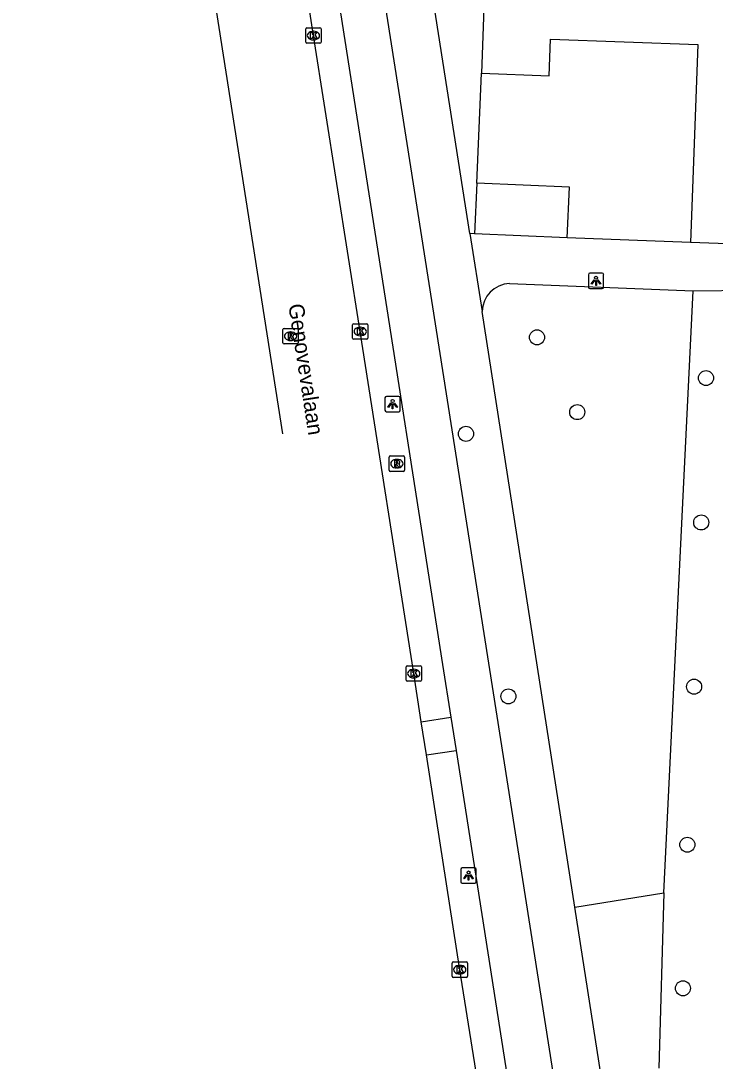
# Model space of a CAD drawing. Extents: x 160787 to 161428, y 386828 to 387483.
# Drawn here: x 160824.8 to 160869.9, y 387090.3 to 387157.9 of the extents above; entities that cross this region are included whole.
import ezdxf

# ---------------------------------------------------------------- set-up
doc = ezdxf.new("R2010")
doc.units = 0
for name, color, linetype in [('IMGEO_Boom', 7, 'Continuous'), ('IMGEO_Fietspad_gesloten', 7, 'Continuous'), ('IMGEO_Groenvoorziening', 7, 'Continuous'), ('IMGEO_Kolk', 7, 'Continuous'), ('IMGEO_Lichtpunt', 7, 'Continuous'), ('IMGEO_Openbare_ruimte_label', 7, 'Continuous'), ('IMGEO_Pand', 7, 'Continuous'), ('IMGEO_Rijbaan_lokaal_gesloten', 7, 'Continuous'), ('IMGEO_Rioolput', 7, 'Continuous'), ('IMGEO_Voetpad_open', 7, 'Continuous')]:
    doc.layers.add(name, color=color, linetype=linetype)

msp = doc.modelspace()

# ---------------------------------------------------------------- linework, layer by layer
at = {"layer": 'IMGEO_Boom'}
for centre in [(160858.329, 387137.335), (160869.323, 387134.689), (160860.947, 387132.473), (160853.71, 387131.063), (160869.011, 387125.303), (160868.548, 387114.622), (160856.469, 387113.991), (160868.109, 387104.347), (160867.823, 387095.012)]:
    msp.add_circle(centre, 0.489, dxfattribs=at)
at = {"layer": 'IMGEO_Fietspad_gesloten'}
for points in [[(160895.192, 386882.357), (160892.332, 386890.984), (160890.69, 386896.733), (160890.27, 386898.714), (160890.17, 386899.184), (160874.389, 386993.578), (160868.406, 387032.171), (160836.614, 387234.349), (160835.892, 387241.342), (160835.079, 387254.335)], [(160832.411, 387248.937), (160833.16, 387237.408), (160836.374, 387216.975), (160842.596, 387177.288), (160852.187, 387116.071), (160852.723, 387112.646)], [(160852.723, 387112.646), (160853.062, 387110.484)], [(160853.062, 387110.484), (160861.916, 387053.966), (160866.488, 387024.997)]]:
    msp.add_lwpolyline(points, dxfattribs=at)
at = {"layer": 'IMGEO_Groenvoorziening'}
for points in [[(160854.419, 387147.359), (160854.714, 387154.505)], [(160866.586, 387101.209), (160868.486, 387140.358)], [(160860.793, 387100.291), (160866.586, 387101.209)], [(160866.586, 387101.209), (160866.244, 387089.817)]]:
    msp.add_lwpolyline(points, dxfattribs=at)
at = {"layer": 'IMGEO_Kolk'}
for p, q in [((160843.285, 387156.533), (160843.285, 387157.385)), ((160843.36, 387157.459), (160844.212, 387157.459)), ((160843.773, 387157.239), (160843.798, 387157.239)), ((160844.286, 387157.385), (160844.286, 387156.533)), ((160844.212, 387156.459), (160843.36, 387156.459)), ((160843.796, 387156.679), (160843.771, 387156.679)), ((160846.331, 387137.29), (160846.331, 387138.142)), ((160846.406, 387138.216), (160847.258, 387138.216)), ((160846.819, 387137.996), (160846.844, 387137.996)), ((160847.332, 387138.142), (160847.332, 387137.29)), ((160846.842, 387137.436), (160846.817, 387137.436)), ((160847.258, 387137.216), (160846.406, 387137.216)), ((160849.813, 387115.051), (160849.813, 387115.903)), ((160849.888, 387115.977), (160850.74, 387115.977)), ((160850.301, 387115.757), (160850.326, 387115.757)), ((160850.814, 387115.903), (160850.814, 387115.051)), ((160850.74, 387114.977), (160849.888, 387114.977)), ((160850.324, 387115.197), (160850.299, 387115.197)), ((160852.883, 387096.723), (160853.735, 387096.723)), ((160852.808, 387095.797), (160852.808, 387096.649)), ((160853.296, 387096.503), (160853.321, 387096.503)), ((160853.809, 387096.649), (160853.809, 387095.797)), ((160853.735, 387095.723), (160852.883, 387095.723)), ((160853.319, 387095.943), (160853.294, 387095.943))]:
    msp.add_line(p, q, dxfattribs=at)
for points in [[(160843.285, 387156.533), (160843.285, 387157.385)], [(160843.36, 387157.459), (160844.212, 387157.459)], [(160843.606, 387157.159), (160843.729, 387157.159), (160843.729, 387157.008), (160843.859, 387157.159), (160844.023, 387157.159), (160843.877, 387157.008), (160844.03, 387156.759), (160843.878, 387156.759), (160843.793, 387156.923), (160843.729, 387156.856), (160843.729, 387156.759), (160843.606, 387156.759), (160843.606, 387157.159)], [(160844.286, 387157.385), (160844.286, 387156.533)], [(160844.212, 387156.459), (160843.36, 387156.459)], [(160846.331, 387137.29), (160846.331, 387138.142)], [(160846.406, 387138.216), (160847.258, 387138.216)], [(160847.332, 387138.142), (160847.332, 387137.29)], [(160846.652, 387137.916), (160846.775, 387137.916), (160846.775, 387137.765), (160846.905, 387137.916), (160847.069, 387137.916), (160846.923, 387137.765), (160847.076, 387137.516), (160846.924, 387137.516), (160846.839, 387137.68), (160846.775, 387137.613), (160846.775, 387137.516), (160846.652, 387137.516), (160846.652, 387137.916)], [(160847.258, 387137.216), (160846.406, 387137.216)], [(160849.813, 387115.051), (160849.813, 387115.903)], [(160849.888, 387115.977), (160850.74, 387115.977)], [(160850.134, 387115.677), (160850.257, 387115.677), (160850.257, 387115.526), (160850.387, 387115.677), (160850.551, 387115.677), (160850.405, 387115.526), (160850.558, 387115.277), (160850.406, 387115.277), (160850.321, 387115.441), (160850.257, 387115.374), (160850.257, 387115.277), (160850.134, 387115.277), (160850.134, 387115.677)], [(160850.814, 387115.903), (160850.814, 387115.051)], [(160850.74, 387114.977), (160849.888, 387114.977)], [(160852.883, 387096.723), (160853.735, 387096.723)], [(160852.808, 387095.797), (160852.808, 387096.649)], [(160853.129, 387096.423), (160853.252, 387096.423), (160853.252, 387096.272), (160853.382, 387096.423), (160853.546, 387096.423), (160853.4, 387096.272), (160853.553, 387096.023), (160853.401, 387096.023), (160853.316, 387096.187), (160853.252, 387096.12), (160853.252, 387096.023), (160853.129, 387096.023), (160853.129, 387096.423)], [(160853.809, 387096.649), (160853.809, 387095.797)], [(160853.735, 387095.723), (160852.883, 387095.723)]]:
    msp.add_lwpolyline(points, dxfattribs=at)
for centre, start, end in [((160843.362, 387157.383), 91.55205, 178.44795), ((160843.362, 387157.383), 91.55205, 178.44795), ((160844.21, 387157.383), 1.55205, 88.44795), ((160844.21, 387157.383), 1.55205, 88.44795), ((160843.362, 387156.535), 181.55205, 268.44795), ((160843.362, 387156.535), 181.55205, 268.44795), ((160844.21, 387156.535), 271.55205, 358.44795), ((160844.21, 387156.535), 271.55205, 358.44795), ((160846.408, 387138.14), 91.55205, 178.44795), ((160846.408, 387138.14), 91.55205, 178.44795), ((160847.256, 387138.14), 1.55205, 88.44795), ((160847.256, 387138.14), 1.55205, 88.44795), ((160846.408, 387137.292), 181.55205, 268.44795), ((160846.408, 387137.292), 181.55205, 268.44795), ((160847.256, 387137.292), 271.55205, 358.44795), ((160847.256, 387137.292), 271.55205, 358.44795), ((160849.89, 387115.901), 91.55205, 178.44795), ((160849.89, 387115.901), 91.55205, 178.44795), ((160850.738, 387115.901), 1.55205, 88.44795), ((160850.738, 387115.901), 1.55205, 88.44795), ((160849.89, 387115.053), 181.55205, 268.44795), ((160849.89, 387115.053), 181.55205, 268.44795), ((160850.738, 387115.053), 271.55205, 358.44795), ((160850.738, 387115.053), 271.55205, 358.44795), ((160852.885, 387096.647), 91.55205, 178.44795), ((160852.885, 387096.647), 91.55205, 178.44795), ((160853.733, 387096.647), 1.55205, 88.44795), ((160853.733, 387096.647), 1.55205, 88.44795), ((160852.885, 387095.799), 181.55205, 268.44795), ((160852.885, 387095.799), 181.55205, 268.44795), ((160853.733, 387095.799), 271.55205, 358.44795), ((160853.733, 387095.799), 271.55205, 358.44795)]:
    msp.add_arc(centre, 0.0765, start, end, dxfattribs=at)
for centre, major_axis, ratio, start_param, end_param in [((160843.772, 387156.959), (-0.387, 0.002), 0.722429, 4.712389, 7.853982), ((160843.797, 387156.959), (-0.39, 0.002), 0.717154, 1.570796, 4.712389), ((160846.818, 387137.716), (-0.387, 0.002), 0.722429, 4.712389, 7.853982), ((160846.843, 387137.716), (-0.39, 0.002), 0.717154, 1.570796, 4.712389), ((160850.3, 387115.477), (-0.387, 0.002), 0.722429, 4.712389, 7.853982), ((160850.325, 387115.477), (-0.39, 0.002), 0.717154, 1.570796, 4.712389), ((160853.295, 387096.223), (-0.387, 0.002), 0.722429, 4.712389, 7.853982), ((160853.32, 387096.223), (-0.39, 0.002), 0.717154, 1.570796, 4.712389)]:
    msp.add_ellipse(centre, major_axis=major_axis, ratio=ratio, start_param=start_param, end_param=end_param, dxfattribs=at)
at = {"layer": 'IMGEO_Lichtpunt'}
for p, q in [((160861.67, 387141.411), (160861.67, 387140.604)), ((160861.67, 387141.411), (160861.67, 387140.604)), ((160862.572, 387141.506), (160861.764, 387141.506)), ((160862.572, 387141.506), (160861.764, 387141.506)), ((160862.666, 387140.604), (160862.666, 387141.411)), ((160862.666, 387140.604), (160862.666, 387141.411)), ((160861.764, 387140.51), (160862.572, 387140.51)), ((160861.764, 387140.51), (160862.572, 387140.51)), ((160848.439, 387133.404), (160848.439, 387132.597)), ((160848.439, 387133.404), (160848.439, 387132.597)), ((160849.341, 387133.499), (160848.533, 387133.499)), ((160849.341, 387133.499), (160848.533, 387133.499)), ((160849.435, 387132.597), (160849.435, 387133.404)), ((160849.435, 387132.597), (160849.435, 387133.404)), ((160848.533, 387132.503), (160849.341, 387132.503)), ((160848.533, 387132.503), (160849.341, 387132.503)), ((160854.279, 387102.84), (160853.471, 387102.84)), ((160854.279, 387102.84), (160853.471, 387102.84)), ((160853.377, 387102.745), (160853.377, 387101.938)), ((160853.377, 387102.745), (160853.377, 387101.938)), ((160854.373, 387101.938), (160854.373, 387102.745)), ((160854.373, 387101.938), (160854.373, 387102.745)), ((160853.471, 387101.844), (160854.279, 387101.844)), ((160853.471, 387101.844), (160854.279, 387101.844))]:
    msp.add_line(p, q, dxfattribs=at)
for points in [[(160862.044, 387141.075), (160862.083, 387141.047), (160861.895, 387140.785), (160861.857, 387140.812), (160862.044, 387141.075)], [(160862.146, 387141.027), (160862.193, 387141.027), (160862.193, 387140.705), (160862.146, 387140.705), (160862.146, 387141.027)], [(160862.256, 387141.047), (160862.294, 387141.074), (160862.481, 387140.812), (160862.442, 387140.784), (160862.256, 387141.047)], [(160848.813, 387133.068), (160848.852, 387133.04), (160848.664, 387132.778), (160848.626, 387132.805), (160848.813, 387133.068)], [(160848.915, 387133.02), (160848.962, 387133.02), (160848.962, 387132.698), (160848.915, 387132.698), (160848.915, 387133.02)], [(160849.025, 387133.04), (160849.063, 387133.067), (160849.25, 387132.805), (160849.211, 387132.777), (160849.025, 387133.04)], [(160853.751, 387102.409), (160853.79, 387102.381), (160853.602, 387102.119), (160853.564, 387102.146), (160853.751, 387102.409)], [(160853.853, 387102.361), (160853.9, 387102.361), (160853.9, 387102.039), (160853.853, 387102.039), (160853.853, 387102.361)], [(160853.963, 387102.381), (160854.001, 387102.408), (160854.188, 387102.146), (160854.149, 387102.118), (160853.963, 387102.381)]]:
    msp.add_lwpolyline(points, dxfattribs=at)
for centre in [(160862.169, 387141.209), (160848.938, 387133.202), (160853.876, 387102.543)]:
    msp.add_circle(centre, 0.0994, dxfattribs=at)
for centre, start, end in [((160861.764, 387141.411), 90, 180), ((160861.764, 387141.411), 90, 180), ((160862.572, 387141.411), 0, 90), ((160862.572, 387141.411), 0, 90), ((160861.764, 387140.604), 180, 270), ((160861.764, 387140.604), 180, 270), ((160862.572, 387140.604), 270, 0), ((160862.572, 387140.604), 270, 360), ((160848.533, 387133.404), 90, 180), ((160848.533, 387133.404), 90, 180), ((160849.341, 387133.404), 0, 90), ((160849.341, 387133.404), 0, 90), ((160848.533, 387132.597), 180, 270), ((160848.533, 387132.597), 180, 270), ((160849.341, 387132.597), 270, 0), ((160849.341, 387132.597), 270, 360), ((160853.471, 387102.745), 90, 180), ((160853.471, 387102.745), 90, 180), ((160854.279, 387102.745), 0, 90), ((160854.279, 387102.745), 0, 90), ((160853.471, 387101.938), 180, 270), ((160853.471, 387101.938), 180, 270), ((160854.279, 387101.938), 270, 0), ((160854.279, 387101.938), 270, 360)]:
    msp.add_arc(centre, 0.0946, start, end, dxfattribs=at)
at = {"layer": 'IMGEO_Pand'}
for points in [[(160855.009, 387162.37), (160854.714, 387154.505)], [(160854.714, 387154.505), (160859.112, 387154.34), (160859.202, 387156.732), (160868.791, 387156.372), (160868.308, 387143.505)], [(160854.419, 387147.359), (160854.274, 387144.071)], [(160860.291, 387143.806), (160860.435, 387147.094), (160854.419, 387147.359)], [(160860.291, 387143.806), (160854.274, 387144.071)], [(160874.296, 387143.28), (160868.308, 387143.505)]]:
    msp.add_lwpolyline(points, dxfattribs=at)
at = {"layer": 'IMGEO_Rijbaan_lokaal_gesloten'}
for points in [[(160850.801, 387112.345), (160850.314, 387115.477), (160846.832, 387137.716), (160843.786, 387156.959), (160840.657, 387177.21), (160837.463, 387197.457), (160834.472, 387216.74), (160831.427, 387235.974), (160829.724, 387246.655)], [(160824.752, 387239.782), (160835.704, 387169.823), (160841.78, 387131.053)], [(160851.138, 387110.182), (160850.801, 387112.345)], [(160879.571, 386929.147), (160877.871, 386940.035), (160875.005, 386958.317), (160871.804, 386978.576), (160868.779, 386997.867), (160865.895, 387016.125), (160862.708, 387036.399), (160859.681, 387055.675), (160859.546, 387056.691), (160856.379, 387076.926), (160853.309, 387096.223), (160851.138, 387110.182)]]:
    msp.add_lwpolyline(points, dxfattribs=at)
at = {"layer": 'IMGEO_Rioolput'}
for p, q in [((160841.799, 387136.984), (160841.799, 387137.836)), ((160841.874, 387137.91), (160842.726, 387137.91)), ((160842.287, 387137.69), (160842.312, 387137.69)), ((160842.8, 387137.836), (160842.8, 387136.984)), ((160842.726, 387136.91), (160841.874, 387136.91)), ((160842.31, 387137.13), (160842.285, 387137.13)), ((160848.713, 387128.697), (160848.713, 387129.549)), ((160848.788, 387129.623), (160849.64, 387129.623)), ((160849.201, 387129.403), (160849.226, 387129.403)), ((160849.714, 387129.549), (160849.714, 387128.697)), ((160849.64, 387128.623), (160848.788, 387128.623)), ((160849.224, 387128.843), (160849.199, 387128.843))]:
    msp.add_line(p, q, dxfattribs=at)
for points in [[(160841.799, 387136.984), (160841.799, 387137.836)], [(160841.874, 387137.91), (160842.726, 387137.91)], [(160842.388, 387137.608), (160842.136, 387137.61), (160842.136, 387137.21)], [(160842.136, 387137.21), (160842.26, 387137.21), (160842.26, 387137.372), (160842.271, 387137.372)], [(160842.314, 387137.529), (160842.26, 387137.529), (160842.26, 387137.448)], [(160842.26, 387137.448), (160842.312, 387137.448)], [(160842.318, 387137.343), (160842.389, 387137.21), (160842.529, 387137.21), (160842.464, 387137.336)], [(160842.8, 387137.836), (160842.8, 387136.984)], [(160842.726, 387136.91), (160841.874, 387136.91)], [(160848.713, 387128.697), (160848.713, 387129.549)], [(160848.788, 387129.623), (160849.64, 387129.623)], [(160849.302, 387129.321), (160849.05, 387129.323), (160849.05, 387128.923)], [(160849.228, 387129.242), (160849.174, 387129.242), (160849.174, 387129.161)], [(160849.174, 387129.161), (160849.226, 387129.161)], [(160849.714, 387129.549), (160849.714, 387128.697)], [(160849.64, 387128.623), (160848.788, 387128.623)], [(160849.05, 387128.923), (160849.174, 387128.923), (160849.174, 387129.085), (160849.185, 387129.085)], [(160849.232, 387129.056), (160849.303, 387128.923), (160849.443, 387128.923), (160849.378, 387129.049)]]:
    msp.add_lwpolyline(points, dxfattribs=at)
for centre, radius, start, end in [((160841.876, 387137.834), 0.0765, 91.55205, 178.44795), ((160841.876, 387137.834), 0.0765, 91.55205, 178.44795), ((160842.27, 387137.319), 0.0533, 26.02933, 88.69889), ((160842.296, 387137.637), 0.19, 274.7715, 282.96867), ((160842.32, 387137.433), 0.0964, 77.00612, 93.18647), ((160842.334, 387137.49), 0.0378, 276.66336, 79.67722), ((160842.387, 387137.498), 0.109, 350.36119, 89.41601), ((160842.385, 387137.498), 0.112, 277.58423, 350.98172), ((160842.369, 387137.283), 0.108, 29.51342, 73.79051), ((160842.724, 387137.834), 0.0765, 1.55205, 88.44795), ((160842.724, 387137.834), 0.0765, 1.55205, 88.44795), ((160841.876, 387136.986), 0.0765, 181.55205, 268.44795), ((160841.876, 387136.986), 0.0765, 181.55205, 268.44795), ((160842.724, 387136.986), 0.0765, 271.55205, 358.44795), ((160842.724, 387136.986), 0.0765, 271.55205, 358.44795), ((160848.79, 387129.547), 0.0765, 91.55205, 178.44795), ((160848.79, 387129.547), 0.0765, 91.55205, 178.44795), ((160849.21, 387129.35), 0.19, 274.7715, 282.96867), ((160849.234, 387129.146), 0.0964, 77.00612, 93.18647), ((160849.248, 387129.203), 0.0378, 276.66336, 79.67722), ((160849.301, 387129.211), 0.109, 350.36119, 89.41601), ((160849.299, 387129.211), 0.112, 277.58423, 350.98172), ((160849.638, 387129.547), 0.0765, 1.55205, 88.44795), ((160849.638, 387129.547), 0.0765, 1.55205, 88.44795), ((160848.79, 387128.699), 0.0765, 181.55205, 268.44795), ((160848.79, 387128.699), 0.0765, 181.55205, 268.44795), ((160849.184, 387129.032), 0.0533, 26.02933, 88.69889), ((160849.283, 387128.996), 0.108, 29.51342, 73.79051), ((160849.638, 387128.699), 0.0765, 271.55205, 358.44795), ((160849.638, 387128.699), 0.0765, 271.55205, 358.44795)]:
    msp.add_arc(centre, radius, start, end, dxfattribs=at)
for centre, major_axis, ratio, start_param, end_param in [((160842.286, 387137.41), (-0.387, 0.002), 0.722429, 4.712389, 7.853982), ((160842.311, 387137.41), (-0.39, 0.002), 0.717154, 1.570796, 4.712389), ((160849.2, 387129.123), (-0.387, 0.002), 0.722429, 4.712389, 7.853982), ((160849.225, 387129.123), (-0.39, 0.002), 0.717154, 1.570796, 4.712389)]:
    msp.add_ellipse(centre, major_axis=major_axis, ratio=ratio, start_param=start_param, end_param=end_param, dxfattribs=at)
at = {"layer": 'IMGEO_Voetpad_open'}
for points in [[(160853.962, 387144.085), (160850.173, 387168.324)], [(160854.274, 387144.071), (160853.962, 387144.085)], [(160853.962, 387144.085), (160854.76, 387139.009)], [(160868.308, 387143.505), (160860.291, 387143.806)], [(160856.541, 387140.843), (160868.486, 387140.358)], [(160868.486, 387140.358), (160872.202, 387140.397)], [(160860.793, 387100.291), (160854.76, 387139.009)], [(160850.801, 387112.345), (160852.723, 387112.646)], [(160851.138, 387110.182), (160853.062, 387110.484)], [(160865.276, 387071.519), (160860.793, 387100.291)]]:
    msp.add_lwpolyline(points, dxfattribs=at)
msp.add_arc((160856.64, 387138.965), 1.881, 93.03171, 178.64821, dxfattribs=at)

# ---------------------------------------------------------------- texts
at = {"layer": 'IMGEO_Openbare_ruimte_label'}
msp.add_text('Genovevalaan', height=1, rotation=278.8028, dxfattribs=at).set_placement((160842.149, 387139.443))

doc.saveas('drawing.dxf')
